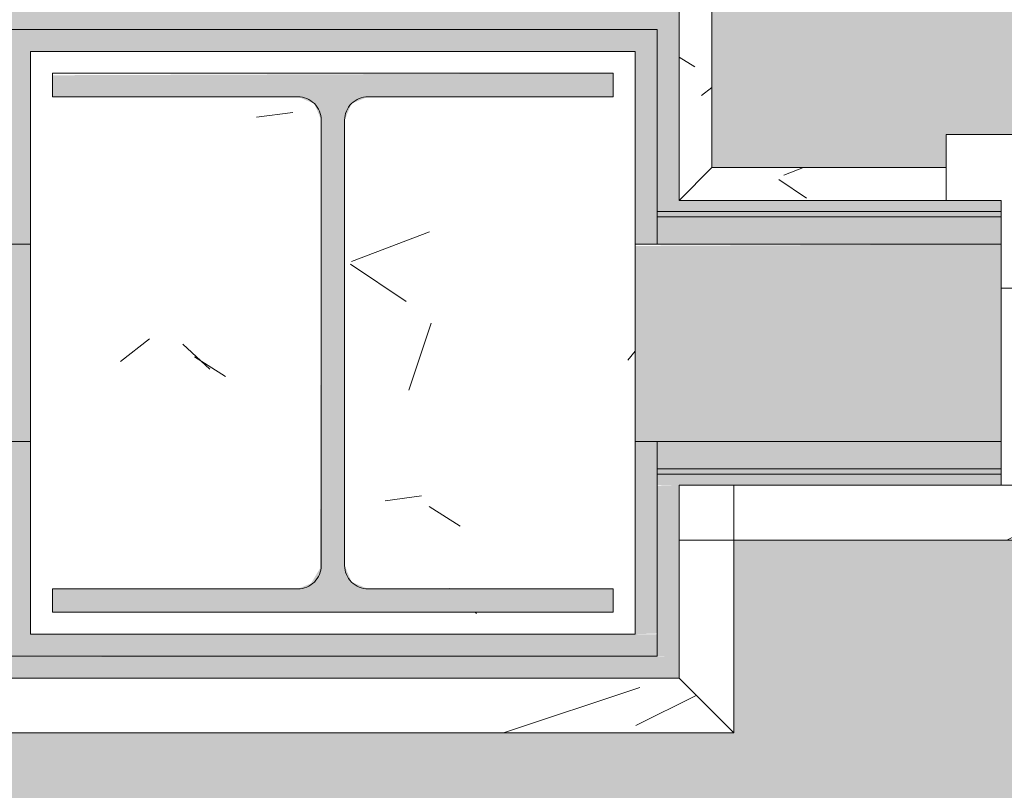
# Model space of a CAD drawing. Header units: millimetres. Extents: x 5980700 to 6194397, y -12939 to 2351883.
# Tile 273 of 587: x 6083956 to 6084405, y -2040 to -1688. Entities that reach past the tile are written whole.
import ezdxf

# ---------------------------------------------------------------- set-up
doc = ezdxf.new("R2010")
doc.units = ezdxf.units.MM
for name, color, linetype, lineweight in [('A-FLOR-PATT', 8, 'Continuous', 18), ('A-GLAZ', 151, 'Continuous', 9), ('A-GLAZ-SILL', 1, 'Continuous', 9), ('A-WALL', 113, 'Continuous', 18), ('A-WALL-PATT', 111, 'Continuous', 25), ('S-COLS', 52, 'Continuous', 9)]:
    doc.layers.add(name, color=color, linetype=linetype, lineweight=lineweight)
pattern_1 = [(49.99999999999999, (0, 0), (182.184668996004, -15.93908553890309), [19.05, -209.55]), (355, (0, 0), (-35.24242749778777, 191.0566080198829), [15.24, -167.64]), (100.451, (15.182, -1.328), (146.9425016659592, 175.1166878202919), [16.19, -178.09]), (46.184, (0, 50.8), (271.0788941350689, -42.04327417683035), [28.575, -314.325]), (96.636, (22.59, 47.297), (237.4025071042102, 247.4272132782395), [24.285, -267.135]), (351.184, (0, 50.8), (237.404605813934, 247.4251178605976), [22.86, -251.46]), (21, (25.4, 38.1), (151.6148798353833, -102.2655185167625), [19.05, -209.55]), (326, (25.4, 38.1), (61.80235996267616, 184.1877424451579), [15.24, -167.64]), (71.45100000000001, (38.035, 29.578), (213.4170626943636, 81.92136778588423), [16.19, -178.09]), (37.50000000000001, (0, 0), (3.08832282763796, 84.55507579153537), [8.382, -157.226, 8.382, -161.798, -168.275]), (37.50000000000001, (0, 0), (3.08832282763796, 84.55507579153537), [-335.788, 8.382, -159.893]), (7.499999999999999, (0, 0), (66.81943811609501, 100.1807470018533), [8.382, -88.646, 8.382, -153.416, -64.135]), (7.499999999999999, (0, 0), (66.81943811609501, 100.1807470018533), [-258.826, 8.382, -55.753]), (327.5, (-56.642, 0), (135.5904877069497, -5.7289126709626), [8.382, -55.118, 8.382, -189.738, -262.89]), (327.5, (-56.642, 0), (135.5904877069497, -5.7289126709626), [-261.62, 8.382, -254.508]), (317.5, (-82.042, 0), (148.1288864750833, 25.42676126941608), [8.382, -74.168, 8.382, -123.19, -186.69]), (317.5, (-82.042, 0), (148.1288864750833, 25.42676126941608), [-214.122, 8.382, -178.308])]
pattern_2 = [(216.87, (166.6, 416.5), (1249.498511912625, 833.0022321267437), [208.25, -1874.25]), (206.565, (416.5, 291.55), (-416.4997849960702, -416.4999353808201), [465.661, -465.661]), (198.435, (416.5, 83.3), (-832.9995359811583, -416.5008561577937), [263.4179999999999, -1053.671])]

# ---------------------------------------------------------------- blocks, each defined once
blk = doc.blocks.new('FX-HRT-JANELA_CORRER-4FLS - 220x_120cm-2FLS-ALU-3_0cmFolha 3-V162-PLANTA DE CAIMENTO DE PISOS - 1 PAV_')
at = {"layer": 'A-GLAZ', "color": 130}
for p, q in [((-1080.000000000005, 24.99999999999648), (-1100.000000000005, 24.99999999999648)), ((-1100.000000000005, 24.99999999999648), (-1100.000000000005, -65.00000000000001)), ((-1100.000000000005, -65.00000000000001), (-1080.000000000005, -65.00000000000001))]:
    blk.add_line(p, q, dxfattribs=at)
blk = doc.blocks.new('FP_165-PLANTA DE CAIMENTO DE PISOS - 1 PAV_')
at = {"layer": 'A-GLAZ-SILL', "color": 90, "lineweight": 5}
blk.add_line((1124.999999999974, 94.99999999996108), (-1125.000000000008, 94.99999999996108), dxfattribs=at)
blk = doc.blocks.new('CC_PEITORIL - PEITORIL-V164-PLANTA DE CAIMENTO DE PISOS - 1 PAV_')
at = {"layer": 'A-GLAZ-SILL', "lineweight": 5}
h = blk.add_hatch(dxfattribs=at)
h.set_pattern_fill('FP_173', color=256, style=0, pattern_type=2)
h.set_pattern_definition([(0, (6761.115, 1835.841), (406.4, 101.6), [33.528, -271.272, 33.528, -271.272, -1625.6]), (0, (6761.115, 1835.841), (406.4, 101.6), [-609.6, 33.528, -576.072, 33.528, -271.272, -711.2]), (0, (6761.115, 1835.841), (406.4, 101.6), [-1524, 33.528, -169.672, 33.528, -474.472]), (120, (6913.515, 1886.641), (-291.1881810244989, 301.1527240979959), [33.52799999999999, -271.2719999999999, 33.52799999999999, -271.2719999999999, -1625.6]), (120, (6913.515, 1886.641), (-291.1881810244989, 301.1527240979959), [-609.5999999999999, 33.52799999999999, -576.0719999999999, 33.52799999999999, -271.2719999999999, -711.1999999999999]), (120, (6913.515, 1886.641), (-291.1881810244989, 301.1527240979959), [-1524, 33.52799999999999, -169.672, 33.52799999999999, -474.4719999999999]), (240, (6964.315, 2089.841), (-115.2118189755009, -402.7527240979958), [33.528, -271.272, 33.528, -271.272, -1625.6]), (240, (6964.315, 2089.841), (-115.2118189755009, -402.7527240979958), [-609.6, 33.528, -576.072, 33.528, -271.272, -711.2]), (240, (6964.315, 2089.841), (-115.2118189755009, -402.7527240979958), [-1524, 33.528, -169.672, 33.528, -474.472])])
h.paths.add_polyline_path([(1099.999999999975, 24.99999999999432), (1099.999999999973, 64.99999999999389), (1124.999999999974, 64.99999999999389), (1124.999999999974, 88.49166477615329), (-1125.000000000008, 88.49166477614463), (-1125.000000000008, 64.99999999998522), (-1100.000000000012, 64.99999999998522), (-1100.00000000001, 24.99999999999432), (1079.99999999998, 25.00000000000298)])
h = blk.add_hatch(dxfattribs=at)
h.set_pattern_fill('FP_174', color=256, style=0, pattern_type=2)
h.set_pattern_definition([(216.87, (7396.115, 3423.341), (4762.494328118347, 3175.008507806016), [793.75, -7143.75]), (206.565, (8348.615, 2947.091), (-1587.501456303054, -1587.499067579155), [1774.879, -1774.879]), (198.435, (8348.615, 2153.341), (-3174.997452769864, -1587.50290376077), [1004.024, -4016.092])])
h.paths.add_polyline_path([(1099.999999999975, 24.99999999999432), (1099.999999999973, 64.99999999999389), (1124.999999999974, 64.99999999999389), (1124.999999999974, 88.49166477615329), (-1125.000000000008, 88.49166477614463), (-1125.000000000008, 64.99999999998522), (-1100.000000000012, 64.99999999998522), (-1100.00000000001, 24.99999999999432), (1079.99999999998, 25.00000000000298)])
at = {"layer": 'A-GLAZ-SILL', "color": 90, "lineweight": 5}
for p, q in [((-1125.000000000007, 88.49166477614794), (-1125.000000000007, 94.99999999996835)), ((-1125.000000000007, 88.49166477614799), (-1125.000000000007, 65.00000000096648))]:
    blk.add_line(p, q, dxfattribs=at)
at = {"layer": 'A-GLAZ', "color": 90, "lineweight": 5}
blk.add_blockref('FP_165-PLANTA DE CAIMENTO DE PISOS - 1 PAV_', (0, 0), dxfattribs=at)
blk = doc.blocks.new('_ARQPWR_Pilar perfil I - _TP01-4283042-PLANTA DE CAIMENTO DE PISOS - 1 PAV_')
at = {"layer": 'S-COLS', "lineweight": 5}
blk.add_hatch(color=256, dxfattribs=at).paths.add_polyline_path([(107.5018174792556, -122.999999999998), (127.9999999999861, -122.999999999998), (127.9999999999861, -112.2999999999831), (16.05000000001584, -112.2999999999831), (8.483957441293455, -109.1660425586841), (5.34999999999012, -101.5999999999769), (5.34999999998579, 101.6000000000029), (8.483957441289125, 109.1660425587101), (16.04999999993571, 112.3000000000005), (127.9999999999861, 112.3000000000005), (127.9999999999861, 123.0000000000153), (-128.0000000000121, 122.1136975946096), (-128.0000000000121, 112.3000000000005), (-16.05000000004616, 112.3000000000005), (-8.483957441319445, 109.1660425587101), (-5.350000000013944, 101.6000000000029), (-5.898568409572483, -102.9243612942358), (-9.99818252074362, -109.7932551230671), (-16.05000000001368, -112.2999999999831), (-128.0000000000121, -112.3567314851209), (-127.9963650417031, -122.999999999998), (106.4302653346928, -122.999999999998)])
at = {"layer": 'S-COLS', "color": 90, "lineweight": 5}
for p, q in [((127.9999999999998, 123.0000000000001), (-128.0000000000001, 123.0000000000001)), ((-128.0000000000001, 123.0000000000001), (-128.0000000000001, 112.3000000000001)), ((127.9999999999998, 112.3000000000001), (127.9999999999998, 123.0000000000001)), ((-128.0000000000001, 112.3000000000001), (-16.05000000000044, 112.3000000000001)), ((16.04999999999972, 112.3000000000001), (127.9999999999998, 112.3000000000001)), ((-5.350000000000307, 101.6000000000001), (-5.350000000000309, -101.5999999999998)), ((5.349999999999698, -101.6), (5.349999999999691, 101.6)), ((-16.05000000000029, -112.3), (-128.0000000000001, -112.3)), ((-128.0000000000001, -112.3), (-128.0000000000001, -123)), ((127.9999999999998, -112.3), (16.04999999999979, -112.3)), ((127.9999999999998, -123), (127.9999999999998, -112.3)), ((-128.0000000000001, -123), (127.9999999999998, -123))]:
    blk.add_line(p, q, dxfattribs=at)
for centre, radius, start, end in [((-16.05000000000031, 101.6000000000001), 10.70000000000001, 3.307776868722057e-13, 90.00000000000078), ((16.04999999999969, 101.6000000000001), 10.69999999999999, 90.00000000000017, 180.0000000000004), ((-16.05000000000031, -101.6), 10.7, 270, 7.887775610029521e-13), ((16.04999999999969, -101.6), 10.70000000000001, 180.0000000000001, 270.0000000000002)]:
    blk.add_arc(centre, radius, start, end, dxfattribs=at)
blk = doc.blocks.new('FX-PNC-PILAR-TP3 - FX-PNC-PILAR-TP01-4319920-PLANTA DE CAIMENTO DE PISOS - 1 PAV_')
at = {"layer": 'A-WALL-PATT', "lineweight": 5}
h = blk.add_hatch(dxfattribs=at)
h.set_pattern_fill('FP_108', color=135, style=0, pattern_type=2)
h.set_pattern_definition([(49.99999999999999, (2e-05, -3e-05), (364.3679291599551, -31.87829433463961), [38.1, -419.1]), (355, (2e-05, -3e-05), (-70.48585119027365, 382.1133031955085), [30.48, -335.28]), (100.451, (30.364, -2.657), (293.8850033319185, 350.2333756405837), [32.38, -356.18]), (46.184, (2e-05, 101.6), (542.1584806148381, -84.08582678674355), [57.15, -628.65]), (96.636, (45.18, 94.59299999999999), (474.8048986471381, 494.8554198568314), [48.57, -534.27]), (351.184, (2e-05, 101.6), (474.8101998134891, 494.8500824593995), [45.72, -502.92]), (21, (50.8, 76.2), (303.2284677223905, -204.530461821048), [38.1, -419.1]), (326, (50.8, 76.2), (123.6038908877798, 368.3760440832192), [30.48, -335.28]), (71.45100000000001, (76.069, 59.15600000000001), (426.8341253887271, 163.8427355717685), [32.38, -356.18]), (37.50000000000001, (2e-05, -3e-05), (6.176645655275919, 169.1101515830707), [16.764, -314.452, 16.764, -323.596, -336.55]), (37.50000000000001, (2e-05, -3e-05), (6.176645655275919, 169.1101515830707), [-671.576, 16.764, -319.786]), (7.499999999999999, (2e-05, -3e-05), (133.63887623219, 200.3614940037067), [16.764, -177.292, 16.764, -306.832, -128.27]), (7.499999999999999, (2e-05, -3e-05), (133.63887623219, 200.3614940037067), [-517.6519999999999, 16.764, -111.506]), (327.5, (-113.284, -3e-05), (271.1818188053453, -11.45836264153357), [16.764, -110.236, 16.764, -379.476, -525.78]), (327.5, (-113.284, -3e-05), (271.1818188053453, -11.45836264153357), [-523.24, 16.764, -509.016]), (317.5, (-164.084, -3e-05), (296.2585102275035, 50.85284694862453), [16.764, -148.336, 16.764, -246.38, -373.38]), (317.5, (-164.084, -3e-05), (296.2585102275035, 50.85284694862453), [-428.244, 16.764, -356.616])])
h.paths.add_polyline_path([(-8028.116646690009, -1968.841821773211), (-8028.116646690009, -1702.841821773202), (-8304.11664669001, -1702.841821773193), (-8304.11664669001, -1968.841821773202), (-8038.116646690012, -1968.841821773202)])
h.paths.add_polyline_path([(-8163.614829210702, -1958.841821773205), (-8294.11664669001, -1958.841821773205), (-8294.1130117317, -1948.141821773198), (-8182.16044142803, -1948.139251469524), (-8174.600604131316, -1945.0078643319), (-8171.46664669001, -1937.440818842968), (-8172.115710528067, -1732.674843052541), (-8174.600604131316, -1726.675779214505), (-8182.166646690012, -1723.543231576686), (-8294.11664669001, -1723.534300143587), (-8294.113011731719, -1712.841821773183), (-8038.11664669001, -1712.8418217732), (-8038.116646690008, -1723.541821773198), (-8150.066646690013, -1723.541821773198), (-8157.632689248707, -1726.675779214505), (-8160.766646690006, -1734.241821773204), (-8160.11758285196, -1939.008800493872), (-8157.63268924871, -1945.0078643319), (-8150.066646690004, -1948.141821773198), (-8038.116646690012, -1948.141821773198), (-8038.116646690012, -1958.841821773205), (-8160.766646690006, -1958.841821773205)])
at = {"layer": 'A-WALL', "color": 250, "lineweight": 5}
for p, q in [((-8159.798216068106, -1702.841821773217), (-8304.116646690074, -1702.841821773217)), ((-8304.116646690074, -1702.841821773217), (-8304.116646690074, -1770.841032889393)), ((-8028.116646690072, -1702.841821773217), (-8159.798216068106, -1702.841821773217)), ((-8028.116646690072, -1770.841032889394), (-8028.116646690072, -1702.841821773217)), ((-8028.116646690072, -1790.841032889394), (-8028.116646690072, -1770.841032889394)), ((-8304.116646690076, -1900.841032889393), (-8304.116646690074, -1968.841821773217)), ((-8028.116646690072, -1968.841821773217), (-8028.116646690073, -1900.841032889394)), ((-8304.116646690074, -1968.841821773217), (-8172.783904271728, -1968.841821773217)), ((-8172.783904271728, -1968.841821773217), (-8028.116646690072, -1968.841821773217))]:
    blk.add_line(p, q, dxfattribs=at)
at = {"layer": 'A-WALL', "color": 130, "lineweight": 9}
for p, q in [((-8304.116646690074, -1770.841032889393), (-8304.116646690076, -1900.841032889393)), ((-8028.116646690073, -1900.841032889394), (-8028.116646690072, -1790.841032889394))]:
    blk.add_line(p, q, dxfattribs=at)
blk = doc.blocks.new('BE-PMSa-MOD-ARQ-CONEXAODOFUTURO-EX-000-R_rvt-2-PLANTA DE CAIMENTO DE PISOS - 1 PAV_')
at = {"layer": 'A-FLOR-PATT', "lineweight": 5}
h = blk.add_hatch(dxfattribs=at)
h.set_pattern_fill('FP_100', color=133, style=0, pattern_type=2)
h.set_pattern_definition(pattern_1)
h.paths.add_polyline_path([(-1916.114845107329, -8177.825683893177), (-1683.614845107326, -8177.825683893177), (-1683.614845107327, -1915.841005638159), (-3033.614845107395, -1915.841005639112), (-3033.614845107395, -1900.841005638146), (-3933.614845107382, -1900.841005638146), (-3933.614845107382, -2050.841005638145), (-1818.614845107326, -2050.841005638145), (-1818.614845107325, -8042.852683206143), (-4146.617820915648, -8042.852683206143), (-4146.617820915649, -4063.841794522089), (-3970.61666258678, -4063.841794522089), (-3970.61666258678, -3457.84179452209), (-4146.617820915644, -3457.84179452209), (-4146.617820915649, -2138.841794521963), (-3970.61666258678, -2138.841794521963), (-3970.61666258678, -2050.841005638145), (-3963.614845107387, -2050.841005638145), (-3963.614845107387, -1900.841005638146), (-3973.614845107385, -1900.841005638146), (-3973.614845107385, -1915.841005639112), (-4105.616662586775, -1915.841005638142), (-4105.616662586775, -2003.84179452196), (-4281.617820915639, -2003.84179452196), (-4281.617820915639, -3592.841794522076), (-4105.61666258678, -3592.841794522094), (-4105.61666258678, -3928.841794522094), (-4281.617820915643, -3928.841794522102), (-4281.615120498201, -8177.82568389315), (-1916.459753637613, -8177.825683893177)])
h.paths.add_polyline_path([(8258.385255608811, -8167.825683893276), (15620.8643440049, -8167.825683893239), (15620.86434400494, -1925.841005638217), (12311.88333741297, -1925.841005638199), (12311.88333741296, -2018.841794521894), (11955.88333741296, -2018.841794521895), (11955.88333741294, -1925.841005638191), (9541.385154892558, -1925.841005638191), (9541.385154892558, -1915.841005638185), (9491.385154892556, -1915.841005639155), (9491.385154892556, -1900.841005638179), (8591.38515489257, -1900.841005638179), (8591.38515489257, -2050.841005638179), (11830.88333741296, -2050.841005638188), (11830.88333741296, -2143.841794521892), (12436.88333741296, -2143.841794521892), (12436.88333741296, -2050.841005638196), (15495.86434400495, -2050.841005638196), (15495.86434400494, -8042.825683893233), (8383.385255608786, -8042.825683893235), (8383.385255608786, -4063.841794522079), (8559.379702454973, -4063.841794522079), (8559.379702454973, -3457.841794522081), (8383.385255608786, -3457.84179452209), (8383.385255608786, -2138.841794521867), (8559.379702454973, -2138.84179452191), (8559.379702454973, -2050.841005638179), (8561.385154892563, -2050.753085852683), (8561.385154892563, -1900.841005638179), (8551.38515489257, -1900.841005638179), (8551.38515489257, -1915.841005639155), (8501.385154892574, -1915.841005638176), (8501.385154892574, -1925.841005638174), (8434.379702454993, -1925.841005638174), (8434.379702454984, -2013.841794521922), (8258.385255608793, -2013.841794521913), (8258.385255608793, -3582.841794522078), (8434.379702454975, -3582.841794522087), (8434.379702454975, -3938.841794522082), (8258.385255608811, -3938.841794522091), (8258.385255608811, -8156.700611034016)])
h.paths.add_polyline_path([(19984.7546155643, -8167.825683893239), (20089.38682609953, -8167.825683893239), (20089.38682609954, -5194.841794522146), (19913.3833374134, -5194.841794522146), (19913.3833374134, -4838.841794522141), (20089.38682609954, -4838.841794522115), (20089.38682609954, -2013.84179452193), (19913.3833374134, -2013.841794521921), (19913.3833374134, -1657.841794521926), (20089.38682609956, -1657.841794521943), (20089.38682609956, 1166.158205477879), (19913.38333741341, 1166.158205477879), (19913.38333741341, 1522.158205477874), (20089.38682609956, 1522.158205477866), (20089.38682609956, 4296.158205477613), (19913.38333741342, 4296.15820547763), (19913.3833374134, 4461.658994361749), (15971.88333741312, 4461.658994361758), (15971.88333741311, 4296.15820547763), (15800.86434400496, 4296.15820547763), (15800.86434400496, -605.8410056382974), (15790.86434400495, -605.8410056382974), (15790.86434400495, -655.841005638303), (15775.86434400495, -655.841005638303), (15775.86434400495, -1555.841005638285), (16091.88333741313, -1555.841005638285), (16091.88333741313, -1527.841794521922), (15925.86434400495, -1527.841794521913), (15925.86434400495, 4171.158205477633), (16096.88333741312, 4171.158205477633), (16097.48518693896, 4336.658994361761), (19788.38333741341, 4336.658994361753), (19788.38333741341, 4171.158205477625), (19964.38682609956, 4171.158205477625), (19964.38682609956, 1647.158205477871), (19788.38333741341, 1647.158205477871), (19788.38333741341, 1041.158205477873), (19964.38682609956, 1041.158205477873), (19964.38682609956, -1532.84179452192), (19788.38333741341, -1532.84179452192), (19788.38333741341, -2138.841794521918), (19964.38682609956, -2138.841794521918), (19964.38682609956, -4713.841794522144), (19788.3833374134, -4713.841794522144), (19788.3833374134, -5319.841794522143), (19964.38682609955, -5319.841794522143), (19964.38682609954, -8042.82568389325), (15925.86434400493, -8042.825683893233), (15925.86434400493, -2143.841794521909), (16091.88333741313, -2143.841794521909), (16091.88333741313, -1585.841005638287), (15775.86434400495, -1585.841005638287), (15775.86434400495, -1595.841005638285), (15790.86434400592, -1595.841005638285), (15790.86434400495, -1652.84179452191), (15966.88333741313, -1653.220801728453), (15966.88333741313, -2018.84179452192), (15800.86434400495, -2018.841794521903), (15800.86434400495, -8167.825683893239), (19925.14432074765, -8167.825683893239)])
h.paths.add_polyline_path([(-5690.728343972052, -8167.825683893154), (-4451.617820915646, -8167.825683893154), (-4451.617820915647, -1925.841005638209), (-4506.114845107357, -1925.84100563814), (-4506.114845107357, -1915.841005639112), (-4536.11484510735, -1915.841005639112), (-4536.11484510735, -1900.841005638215), (-4546.114845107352, -1900.841005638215), (-4546.114845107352, -2740.841005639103), (-4536.114845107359, -2740.841005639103), (-4536.114845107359, -2751.8410056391), (-4516.109778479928, -2751.8410056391), (-4516.109778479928, -2640.8410056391), (-4497.109778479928, -2640.8410056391), (-4497.109778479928, -2770.841005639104), (-4536.114845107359, -2770.841005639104), (-4536.114845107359, -2780.841005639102), (-4546.114845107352, -2780.841005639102), (-4546.114845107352, -2820.841005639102), (-4576.114845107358, -2820.841005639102), (-4576.617820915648, -8042.852683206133), (-11628.61484510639, -8042.852683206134), (-11628.6148451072, -2138.841794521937), (-11585.61666258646, -2138.841794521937), (-11585.61666258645, -2050.841005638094), (-8474.116662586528, -2050.841005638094), (-8474.116662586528, -2138.841794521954), (-7858.116662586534, -2138.841794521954), (-7858.116662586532, -2050.841005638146), (-4576.617820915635, -2050.841005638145), (-4576.617820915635, -1900.841005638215), (-5476.114845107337, -1900.841005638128), (-5476.114845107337, -1915.841005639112), (-5528.614845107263, -1915.841005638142), (-5528.614845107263, -1925.841005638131), (-7983.116662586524, -1925.841005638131), (-7983.116662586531, -2013.841794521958), (-8324.11666258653, -2013.841794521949), (-8324.11666258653, -2003.841794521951), (-8339.116662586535, -2003.84179452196), (-8339.116662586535, -1925.841005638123), (-11720.61666258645, -1925.841005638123), (-11720.61666258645, -2003.841794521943), (-11753.61484510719, -2003.841794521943), (-11753.61034441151, -8167.825683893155), (-5985.163661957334, -8167.825683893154)])
h.paths.add_polyline_path([(-15701.5291554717, -8167.825683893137), (-11933.6148451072, -8167.825683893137), (-11933.6148451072, -2013.841794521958), (-12076.61666258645, -2013.841794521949), (-12076.61666258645, -1657.841794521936), (-11923.61484510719, -1657.841794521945), (-11923.61484510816, -1515.8410056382), (-11908.61484510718, -1515.8410056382), (-11908.61484510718, -1505.841005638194), (-12058.61484510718, -1505.841005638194), (-12058.61484510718, -1532.841794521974), (-12201.61666258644, -1532.841794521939), (-12201.61666258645, -2138.841794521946), (-12058.61484510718, -2138.841794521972), (-12058.61484510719, -8042.851795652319), (-16321.61588608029, -8042.826571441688), (-16321.61588608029, -5319.841794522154), (-16145.61666258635, -5319.841794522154), (-16145.61666258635, -4713.841794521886), (-16321.61588608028, -4713.681888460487), (-16321.61588608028, -2138.84179452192), (-16145.61666258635, -2138.841794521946), (-16145.61666258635, -1532.841794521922), (-16321.61588608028, -1532.841794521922), (-16321.61588608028, 1041.158205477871), (-16145.61666258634, 1041.158205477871), (-16145.61666258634, 1647.158205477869), (-16321.61588608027, 1647.158205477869), (-16321.61588608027, 4171.158205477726), (-16145.61666258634, 4171.158205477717), (-16145.61666258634, 4336.658994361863), (-12201.61666258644, 4336.658994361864), (-12201.61666258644, 4171.158205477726), (-12058.61484510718, 4171.158205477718), (-12058.61484510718, -1475.841005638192), (-11908.61484510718, -1475.841005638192), (-11908.61484510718, -575.8410056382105), (-11923.61484510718, -575.8410056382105), (-11923.61484510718, -525.8410056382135), (-11933.61484510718, -525.8410056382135), (-11933.61484510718, 4296.158205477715), (-12076.61666258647, 4296.158205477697), (-12076.61666258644, 4461.658994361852), (-16270.61666258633, 4461.658994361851), (-16270.61666258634, 4296.158205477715), (-16446.62225526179, 4296.158205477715), (-16446.61588608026, 1522.158205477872), (-16270.61666258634, 1522.158205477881), (-16270.61666258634, 1166.158205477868), (-16446.62225526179, 1166.158205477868), (-16446.61588608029, -1657.841794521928), (-16270.61666258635, -1657.841794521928), (-16270.61666258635, -2013.841794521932), (-16446.6222552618, -2013.841794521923), (-16446.61588608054, -4838.841794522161), (-16270.61666258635, -4838.841794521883), (-16270.61666258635, -5194.841794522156), (-16446.62225526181, -5194.841794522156), (-16446.61573815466, -8167.825683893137), (-15735.98765560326, -8167.825683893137)])
h.paths.add_polyline_path([(8551.38515489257, -1770.841005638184), (9491.385154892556, -1770.841005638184), (9491.385154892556, -1755.841005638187), (9630.135154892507, -1755.841005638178), (9630.135154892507, -1740.841005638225), (11880.13515489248, -1741.712957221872), (11880.13515489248, -1755.841005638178), (11965.88333741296, -1755.841005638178), (11965.88333741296, -1662.841794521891), (12301.88333741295, -1662.841794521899), (12301.88333741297, -1755.841005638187), (12713.6541483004, -1755.841005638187), (12713.6541483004, -1740.841005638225), (14963.65414830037, -1741.712957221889), (14963.65414830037, -1755.841005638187), (15630.86434400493, -1755.841005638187), (15630.86434400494, -1595.841005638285), (15645.86434400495, -1595.841005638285), (15645.86434400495, -655.841005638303), (15630.86434400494, -655.841005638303), (15630.86434400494, -29.5925127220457), (15087.63515489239, -29.59251272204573), (15087.63515489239, -44.5925127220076), (12837.63515489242, -43.72056113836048), (12837.63515489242, -29.59251272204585), (11880.13515489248, -29.5925127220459), (11880.13515489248, -44.59251272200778), (9630.135154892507, -43.72056113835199), (9630.135154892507, -29.59251272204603), (9408.885154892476, -29.59251272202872), (9408.885154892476, -14.5925127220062), (8468.885154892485, -14.59251272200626), (8468.885154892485, -29.59251272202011), (8008.885154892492, -29.59251272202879), (8008.885154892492, -14.59251272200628), (7068.885154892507, -14.65234280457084), (7068.885154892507, -29.59251272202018), (4511.785154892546, -29.59251272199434), (4511.785154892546, 3549.158994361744), (3951.785154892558, 3549.158994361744), (3951.785154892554, 4471.658994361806), (2159.383337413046, 4471.658994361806), (2159.383337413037, 4306.158205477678), (1813.383337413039, 4306.15820547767), (1813.383337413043, 4471.658994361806), (284.8931309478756, 4471.658994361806), (284.8931309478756, 4486.658994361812), (77.29277039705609, 4486.658994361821), (77.29277039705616, 3238.903506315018), (70.48333741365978, 3238.903506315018), (70.48333741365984, 2137.158205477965), (121.3819838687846, 2137.158205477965), (121.3819838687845, 3231.348105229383), (111.0710947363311, 3241.658994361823), (106.381983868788, 3259.158994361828), (111.0710947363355, 3276.658994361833), (124.1088842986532, 3289.53068128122), (143.3753948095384, 3293.624861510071), (158.8819838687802, 3289.469883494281), (171.692873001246, 3276.658994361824), (176.3819838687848, 3259.158994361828), (171.692873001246, 3241.658994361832), (161.3819838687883, 3231.348105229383), (161.3819838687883, 2137.158205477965), (220.483337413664, 2137.158205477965), (220.4833374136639, 4336.658994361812), (1678.38333741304, 4336.658994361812), (1678.38333741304, 4171.158205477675), (2294.38333741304, 4171.158205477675), (2294.38333741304, 4336.658994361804), (3816.785154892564, 4336.658994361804), (3816.785154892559, 3414.158994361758), (4376.785154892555, 3414.158994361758), (4376.785154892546, -164.5925127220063), (15495.86434400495, -164.5925127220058), (15495.86434400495, -1620.841005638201), (12436.88333741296, -1620.841005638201), (12436.88333741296, -1527.841794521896), (11830.88333741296, -1527.841794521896), (11830.88333741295, -1620.841005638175), (8559.379702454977, -1620.841005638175), (8559.379702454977, -1532.841794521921), (7943.379702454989, -1532.841794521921), (7943.379702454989, -1620.841005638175), (2289.383337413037, -1620.841005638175), (2289.383337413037, -1527.841794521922), (2261.385126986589, -1527.841794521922), (2261.385126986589, -1770.841005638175), (3121.385126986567, -1770.841005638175), (3121.385126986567, -1755.8410056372), (4481.585154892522, -1755.841005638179), (4481.585154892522, -1770.841005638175), (5321.585154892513, -1770.841005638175), (5321.585154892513, -1755.841005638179), (7021.385154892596, -1755.841005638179), (7021.385154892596, -1770.841005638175), (7961.385154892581, -1770.841005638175), (7961.385154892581, -1755.841005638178), (8078.379702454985, -1755.841005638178), (8078.379702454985, -1667.841794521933), (8424.379702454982, -1667.841794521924), (8424.379702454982, -1755.841005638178), (8551.38515489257, -1755.841005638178)])
h.paths.add_polyline_path([(2231.385126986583, -1770.841005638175), (2231.385126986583, -1527.841794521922), (1766.385126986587, -1527.841794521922), (1766.385126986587, -1770.841005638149), (1776.385126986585, -1770.841005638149), (1776.385126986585, -1755.8410056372), (1818.383337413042, -1755.841005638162), (1818.383337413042, -1662.841794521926), (2154.383337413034, -1662.841794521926), (2154.383337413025, -1755.84100563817), (2221.385126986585, -1755.841005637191), (2221.385126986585, -1770.841005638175)])
h.paths.add_polyline_path([(-3963.614845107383, -1770.84100563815), (-3033.614845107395, -1770.84100563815), (-3033.614845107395, -1755.841005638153), (-1418.814900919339, -1755.841005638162), (-1418.814900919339, -1770.841005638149), (-578.8149009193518, -1770.841005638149), (-578.8149009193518, -1755.841005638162), (876.3851269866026, -1755.841005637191), (876.3851269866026, -1770.841005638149), (1736.38512698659, -1770.841005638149), (1736.38512698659, -1527.841794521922), (1683.383337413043, -1527.841794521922), (1683.383337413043, -1620.841005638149), (-3970.616662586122, -1620.84100563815), (-3970.61666258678, -1532.841794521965), (-4586.616662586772, -1532.841794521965), (-4586.616662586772, -1620.841005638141), (-7858.116662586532, -1620.841005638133), (-7858.116662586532, -1532.841794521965), (-8474.116662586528, -1532.841794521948), (-8474.116662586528, -1620.841005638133), (-11585.61666258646, -1620.841005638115), (-11585.61666258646, -1532.841794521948), (-11628.61484510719, -1532.841794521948), (-11628.61484510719, -164.6103600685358), (220.4833374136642, -164.6103600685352), (220.4833374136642, -29.61036006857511), (-2321.114845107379, -29.61036006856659), (-2321.114845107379, -14.61036006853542), (-3061.114845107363, -14.61036006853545), (-3061.114845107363, -29.61036006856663), (-3320.616662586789, -29.61036006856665), (-3320.616662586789, -14.61036006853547), (-4060.616662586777, -14.61036006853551), (-4060.616662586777, -29.61036006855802), (-4536.114845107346, -29.61036006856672), (-4536.114845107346, -14.61036006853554), (-5476.114845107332, -14.61036006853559), (-5476.114845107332, -29.6103600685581), (-5636.114845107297, -29.61036006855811), (-5636.114845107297, -44.61036006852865), (-7886.11484510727, -43.73840848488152), (-7886.11484510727, -29.61036006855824), (-8872.364845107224, -29.61036006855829), (-8872.364845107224, -44.6103600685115), (-11122.3648451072, -43.73840848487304), (-11122.3648451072, -29.61036006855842), (-11763.61484510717, -29.61036006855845), (-11763.61484510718, -575.8410056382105), (-11778.61484510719, -575.8410056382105), (-11778.61484510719, -1515.8410056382), (-11763.61484510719, -1515.8410056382), (-11763.61484510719, -1667.841794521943), (-11720.61666258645, -1667.841794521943), (-11720.61666258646, -1755.841005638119), (-11122.36484510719, -1755.841005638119), (-11122.36484510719, -1740.841005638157), (-8872.36484510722, -1741.712957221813), (-8872.36484510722, -1755.841005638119), (-8339.116662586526, -1755.841005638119), (-8339.116662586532, -1667.841794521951), (-7993.116662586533, -1667.841794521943), (-7993.116662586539, -1755.841005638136), (-7886.114845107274, -1755.841005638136), (-7886.114845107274, -1740.841005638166), (-5636.114845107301, -1741.712957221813), (-5636.114845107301, -1755.841005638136), (-5476.114845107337, -1755.841005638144), (-5476.114845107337, -1770.841005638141), (-4536.11484510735, -1770.841005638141), (-4536.11484510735, -1755.841005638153), (-4451.616662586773, -1755.841005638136), (-4451.616662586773, -1667.84179452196), (-4105.616662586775, -1667.84179452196), (-4105.616662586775, -1755.841005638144), (-3973.614845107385, -1755.841005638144), (-3973.614845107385, -1770.84100563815)])
h.paths.add_polyline_path([(-5396.293025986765, 115.3896399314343), (-4576.11484510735, 115.3896399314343), (-4576.11484510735, 431.4034837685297), (-4586.616662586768, 431.4034837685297), (-4586.616662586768, 265.3896399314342), (-11628.61484510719, 265.3896399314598), (-11628.61484510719, 4171.158205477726), (-11585.61666258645, 4171.158205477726), (-11585.61666258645, 4336.658994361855), (-8474.116662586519, 4336.658994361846), (-8474.116662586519, 4171.158205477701), (-7858.116662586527, 4171.158205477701), (-7858.116662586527, 4336.658994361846), (-4586.616662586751, 4336.658994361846), (-4586.616662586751, 4171.158205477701), (-4538.614845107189, 4171.158205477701), (-4538.614845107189, 2287.158205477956), (-4586.616662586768, 2287.158205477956), (-4586.616662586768, 1681.158205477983), (-4538.614845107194, 1681.158205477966), (-4538.614845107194, 995.3896399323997), (-4536.114845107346, 995.3896399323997), (-4536.114845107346, 985.3896399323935), (-4497.109778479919, 985.3896399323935), (-4497.109778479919, 855.3896399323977), (-4516.109778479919, 855.3896399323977), (-4516.109778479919, 966.3896399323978), (-4536.114845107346, 966.3896399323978), (-4536.114845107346, 955.3896399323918), (-4538.614845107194, 955.3896399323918), (-4538.614845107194, 431.4034837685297), (-4546.114845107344, 431.4034837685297), (-4546.114845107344, 115.3896399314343), (-4536.114845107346, 115.3896399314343), (-4536.114845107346, 130.3896399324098), (-4486.114845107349, 130.3896399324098), (-4486.114845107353, 140.3896399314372), (-4461.616662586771, 140.3896399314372), (-4461.616662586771, 306.4034837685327), (-4413.614845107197, 306.4034837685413), (-4413.614845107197, 1806.158205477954), (-4461.616662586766, 1806.158205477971), (-4461.616662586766, 2162.158205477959), (-4413.614845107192, 2162.158205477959), (-4413.614845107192, 4296.158205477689), (-4461.616662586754, 4296.158205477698), (-4461.616662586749, 4461.658994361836), (-7983.116662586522, 4461.658994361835), (-7983.116662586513, 4296.158205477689), (-8349.116662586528, 4296.158205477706), (-8349.116662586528, 4461.658994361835), (-11710.61666258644, 4461.658994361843), (-11710.61666258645, 4296.158205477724), (-11753.61484510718, 4296.158205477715), (-11753.61484510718, 140.3896399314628), (-5526.11484510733, 140.3896399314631), (-5526.11484510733, 130.3896399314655), (-5476.114845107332, 130.3896399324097), (-5476.114845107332, 115.3896399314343), (-5466.11484510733, 115.3896399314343)])
h.paths.add_polyline_path([(8478.885154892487, 115.4074872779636), (8478.885154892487, 431.4034837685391), (8378.385255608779, 431.4034837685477), (8378.385255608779, 1037.158205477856), (8561.383337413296, 1037.158205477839), (8561.383337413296, 1651.158205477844), (8378.385255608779, 1651.158205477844), (8378.385255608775, 4171.158205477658), (8559.383337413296, 4171.158205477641), (8559.383337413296, 4336.658994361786), (11825.88333741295, 4336.658994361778), (11825.88333741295, 4171.158205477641), (12441.88333741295, 4171.158205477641), (12441.88333741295, 4336.658994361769), (15495.86434400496, 4336.65899436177), (15495.86434400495, 265.4074872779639), (8559.379702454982, 265.4074872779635), (8559.379702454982, 431.4034837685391), (8508.885154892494, 431.4034837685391), (8508.885154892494, 115.4074872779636), (9408.885154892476, 115.4074872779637), (9408.885154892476, 130.4074872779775), (9438.885154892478, 130.4074872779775), (9438.885154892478, 140.4074872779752), (15620.86434400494, 140.4074872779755), (15620.86434400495, 4461.658994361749), (12316.88333741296, 4461.658994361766), (12316.88333741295, 4296.158205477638), (11950.88333741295, 4296.158205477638), (11950.88333741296, 4461.658994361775), (8434.383337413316, 4461.658994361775), (8434.383337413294, 4296.158205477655), (8253.385255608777, 4296.158205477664), (8253.385255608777, 1526.158205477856), (8436.383337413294, 1526.158205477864), (8436.383337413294, 1162.158205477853), (8253.385255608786, 1162.158205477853), (8253.385255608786, 306.4034837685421), (8434.379702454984, 306.4034837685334), (8434.379702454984, 140.4074872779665), (8438.885154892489, 140.4074872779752), (8438.885154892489, 130.4074872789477), (8468.885154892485, 130.4074872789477), (8468.885154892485, 115.4074872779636)])
h.paths.add_polyline_path([(7078.885154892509, 115.4074872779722), (7968.885154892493, 115.4074872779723), (7968.885154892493, 955.4074872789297), (7958.885154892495, 955.4074872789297), (7958.885154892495, 966.4074872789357), (7948.385255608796, 966.4074872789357), (7948.385255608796, 265.4074872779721), (4806.785154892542, 265.4074872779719), (4806.785154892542, 4336.658994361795), (7948.385255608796, 4336.658994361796), (7948.385255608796, 985.4074872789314), (7958.885154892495, 985.4074872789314), (7958.885154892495, 995.4074872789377), (7968.885154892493, 995.4074872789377), (7968.885154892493, 1035.407487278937), (7998.885154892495, 1035.407487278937), (7998.885154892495, 995.4074872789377), (8008.885154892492, 995.4074872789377), (8008.885154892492, 985.4074872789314), (8047.890221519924, 985.4074872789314), (8047.890221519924, 855.4074872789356), (8028.890221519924, 855.4074872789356), (8028.890221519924, 966.4074872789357), (8008.885154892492, 966.4074872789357), (8008.885154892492, 955.4074872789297), (7998.885154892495, 955.4074872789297), (7998.885154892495, 115.4074872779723), (8008.885154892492, 115.4074872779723), (8008.885154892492, 130.4074872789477), (8083.385255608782, 130.4074872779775), (8083.385255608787, 4471.65899436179), (4671.785154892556, 4471.658994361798), (4671.785154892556, 130.4074872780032), (7068.885154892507, 130.4074872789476), (7068.885154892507, 115.4074872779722)])
h.paths.add_polyline_path([(1857.919751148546, 1037.158205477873), (2296.383337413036, 1037.158205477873), (2296.383337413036, 1651.158205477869), (1676.383337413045, 1651.158205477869), (1676.383337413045, 1037.158205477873), (1826.383337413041, 1037.158205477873)])
h.paths.add_polyline_path([(2161.383337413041, 1172.158205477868), (1811.383337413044, 1172.158205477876), (1811.383337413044, 1516.158205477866), (2161.383337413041, 1516.158205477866), (2161.383337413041, 1177.256799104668)])
h.paths.add_polyline_path([(137.9111174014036, 3278.855100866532), (131.3834321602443, 3276.480338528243), (131.3834321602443, 3259.158994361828), (137.9112161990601, 3259.158994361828), (137.9112161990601, 3277.667937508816)])
h.paths.add_polyline_path([(141.3819838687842, 3259.158994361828), (161.3819838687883, 3259.158994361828), (158.7024919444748, 3268.550988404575), (155.5241194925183, 3273.003317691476), (148.2594671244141, 3277.615929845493), (141.461635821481, 3278.855091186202), (137.9111174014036, 3278.855100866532), (137.9112161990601, 3259.158994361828), (139.4408410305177, 3259.158994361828)])
h.paths.add_polyline_path([(127.2398482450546, 3259.158994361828), (131.3834321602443, 3259.60654442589), (131.3834321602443, 3276.480338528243), (126.061811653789, 3272.015600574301), (122.0634673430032, 3263.023564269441), (122.1477157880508, 3259.158994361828), (126.061811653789, 3259.158994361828)])
at = {"layer": 'A-WALL', "lineweight": 5}
for color, points in [(50, [(-8046.210887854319, -1692.841794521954), (-8008.116662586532, -1692.841794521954), (-8008.116662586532, -1682.841794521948), (-8314.11666258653, -1682.841794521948), (-8314.11666258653, -1692.841794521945), (-8150.066662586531, -1692.841794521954)]), (50, [(-8008.116662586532, -1770.841005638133), (-8008.116662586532, -1692.841794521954), (-8018.116662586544, -1692.841794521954), (-8018.116662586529, -1770.841005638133)]), (9, [(-8308.949336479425, -1978.841794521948), (-8304.116662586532, -1978.841794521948), (-8304.116662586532, -1880.841005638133), (-8314.11666258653, -1880.841005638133), (-8314.116662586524, -1978.841794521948)]), (9, [(-8028.116662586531, -1968.841794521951), (-8018.116662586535, -1968.479475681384), (-8018.116662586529, -1880.841005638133), (-8028.116662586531, -1880.841005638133), (-8028.116662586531, -1958.841794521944)]), (9, [(-8304.116662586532, -1978.841794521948), (-8018.11666258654, -1978.841794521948), (-8018.116662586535, -1968.841794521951), (-8304.116662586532, -1968.841794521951)])]:
    blk.add_hatch(color=color, dxfattribs=at).paths.add_polyline_path(points)
at = {"layer": 'A-WALL'}
for color, points in [(253, [(-8304.116662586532, -1790.841005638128), (-8304.116662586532, -1692.841794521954), (-8314.11666258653, -1692.841794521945), (-8314.11666258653, -1790.841005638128)]), (253, [(-8182.163027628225, -1702.841794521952), (-8018.11666258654, -1702.841794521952), (-8018.116662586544, -1692.841794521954), (-8304.116662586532, -1692.841794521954), (-8304.116662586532, -1702.841794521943), (-8289.735042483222, -1702.841794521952)]), (253, [(-8018.116662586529, -1790.841005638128), (-8018.11666258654, -1702.841794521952), (-8028.116662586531, -1702.841794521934), (-8028.116662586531, -1790.841005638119)]), (10, [(-8016.646091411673, -1978.841794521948), (-8008.116662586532, -1978.841794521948), (-8008.116662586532, -1900.841005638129), (-8018.116662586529, -1901.181137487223), (-8018.11666258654, -1978.841794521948)]), (10, [(-8028.116662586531, -1988.841794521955), (-8008.116662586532, -1988.841794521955), (-8008.116662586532, -1978.841794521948), (-8314.116662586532, -1979.204113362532), (-8314.116662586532, -1988.841794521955), (-8046.210887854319, -1988.841794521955)])]:
    blk.add_hatch(color=color, dxfattribs=at).paths.add_polyline_path(points)
h = blk.add_hatch(color=10, dxfattribs=at)
h.paths.add_polyline_path([(-4427.351965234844, -1775.84100563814), (-4426.616662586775, -1775.84100563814), (-4426.616662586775, -1770.841005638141), (-4506.114845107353, -1770.841005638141), (-4506.114845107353, -1775.84100563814), (-4431.616662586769, -1775.84100563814)])
h.paths.add_polyline_path([(-5506.114845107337, -1775.841005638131), (-5506.114845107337, -1770.841005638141), (-5661.114845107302, -1770.841005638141), (-5661.114845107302, -1775.841005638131), (-5526.114845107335, -1775.841005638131)])
h.paths.add_polyline_path([(-8013.11666258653, -1775.841005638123), (-7861.114845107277, -1775.841005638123), (-7861.114845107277, -1770.841005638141), (-8018.116662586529, -1770.841005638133), (-8018.116662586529, -1775.841005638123), (-8014.544088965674, -1775.841005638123)])
at = {"layer": 'A-WALL', "lineweight": 5}
h = blk.add_hatch(color=9, dxfattribs=at)
h.paths.add_polyline_path([(-4436.616662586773, -1778.341005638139), (-4426.616662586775, -1778.341005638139), (-4427.351965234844, -1775.84100563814), (-4506.114845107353, -1775.84100563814), (-4506.114845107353, -1778.341005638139), (-4451.616662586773, -1778.341005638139)])
h.paths.add_polyline_path([(-5661.114845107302, -1778.341005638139), (-5506.114845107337, -1778.341005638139), (-5506.114845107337, -1775.841005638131), (-5661.114845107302, -1775.841005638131)])
h.paths.add_polyline_path([(-8018.116662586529, -1778.341005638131), (-7861.114845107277, -1778.341005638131), (-7861.114845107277, -1775.841005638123), (-8018.116662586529, -1775.841005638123)])
h = blk.add_hatch(color=50, dxfattribs=at)
h.paths.add_polyline_path([(-4436.616662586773, -1790.841005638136), (-4426.616662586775, -1790.841005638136), (-4426.616662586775, -1778.341005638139), (-4506.114845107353, -1778.341005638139), (-4506.114845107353, -1790.841005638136), (-4451.616662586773, -1790.841005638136)])
h.paths.add_polyline_path([(-5506.114845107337, -1790.841005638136), (-5506.114845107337, -1778.341005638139), (-5661.114845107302, -1778.341005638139), (-5661.114845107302, -1790.841005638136), (-5526.114845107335, -1790.841005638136)])
h.paths.add_polyline_path([(-8018.116662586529, -1790.841005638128), (-7861.114845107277, -1790.841005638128), (-7861.114845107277, -1778.341005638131), (-8018.116662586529, -1778.341005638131), (-8018.116662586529, -1780.841005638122)])
h = blk.add_hatch(color=50, dxfattribs=at)
h.paths.add_polyline_path([(-5661.114845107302, -1893.341005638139), (-5506.114845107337, -1893.341005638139), (-5506.114845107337, -1880.841005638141), (-5661.114845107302, -1880.841005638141)])
h.paths.add_polyline_path([(-4419.117820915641, -1893.341005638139), (-4416.616662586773, -1893.341005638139), (-4416.616662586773, -1880.841005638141), (-4506.114845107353, -1880.841005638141), (-4506.114845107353, -1893.341005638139), (-4419.128682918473, -1893.341005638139)])
h.paths.add_polyline_path([(-8018.116662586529, -1893.34100563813), (-7861.114845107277, -1893.34100563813), (-7861.114845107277, -1880.841005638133), (-8018.116662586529, -1880.841005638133), (-8018.116662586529, -1890.841005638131)])
h = blk.add_hatch(color=9, dxfattribs=at)
h.paths.add_polyline_path([(-4421.617820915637, -1895.841005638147), (-4421.617820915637, -1893.341005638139), (-4506.114845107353, -1893.341005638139), (-4506.114845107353, -1895.841005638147), (-4426.617820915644, -1895.841005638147)])
h.paths.add_polyline_path([(-5528.614845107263, -1895.841005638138), (-5506.114845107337, -1895.841005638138), (-5506.114845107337, -1893.341005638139), (-5661.114845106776, -1893.341005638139), (-5661.114845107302, -1895.841005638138)])
h.paths.add_polyline_path([(-8008.116662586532, -1895.84100563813), (-7861.114845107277, -1895.84100563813), (-7861.114845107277, -1893.34100563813), (-8018.116662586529, -1893.34100563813), (-8018.116662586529, -1895.84100563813), (-8013.11666258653, -1895.84100563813)])
h = blk.add_hatch(color=50, dxfattribs=at)
h.paths.add_polyline_path([(-4451.617820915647, -1900.841005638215), (-4421.617820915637, -1900.841005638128), (-4421.617820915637, -1895.841005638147), (-4506.114845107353, -1895.841005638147), (-4506.114845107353, -1900.841005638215), (-4486.114845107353, -1900.841005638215)])
h.paths.add_polyline_path([(-7993.116662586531, -1900.841005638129), (-7861.114845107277, -1900.841005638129), (-7861.114845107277, -1895.84100563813), (-8018.116662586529, -1895.84100563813), (-8018.116662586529, -1900.841005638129), (-8008.116662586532, -1900.841005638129)])
h.paths.add_polyline_path([(-5528.614845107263, -1900.841005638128), (-5506.114845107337, -1900.841005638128), (-5506.114845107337, -1895.841005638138), (-5661.114845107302, -1895.841005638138), (-5661.114845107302, -1900.841005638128)])
at = {"layer": 'A-WALL-PATT', "lineweight": 5}
h = blk.add_hatch(dxfattribs=at)
h.set_pattern_fill('FP_100', color=133, style=0, pattern_type=2)
h.set_pattern_definition(pattern_1)
h.paths.add_polyline_path([(-8008.116662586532, -1770.841005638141), (-7993.116662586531, -1755.841005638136), (-7993.116662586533, -1667.841794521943), (-8008.116662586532, -1682.841794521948), (-8008.116662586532, -1755.841005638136)])
h = blk.add_hatch(dxfattribs=at)
h.set_pattern_fill('FP_100', color=133, style=0, pattern_type=2)
h.set_pattern_definition(pattern_1)
h.paths.add_polyline_path([(-5526.114845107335, -1770.841005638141), (-5526.114845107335, -1755.841005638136), (-5636.114845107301, -1755.841005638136), (-5636.114845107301, -1770.841005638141)])
h.paths.add_polyline_path([(-7886.114845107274, -1770.841005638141), (-7886.114845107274, -1755.841005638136), (-7993.116662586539, -1755.841005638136), (-8008.116662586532, -1770.841005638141)])
h = blk.add_hatch(color=9, dxfattribs=at)
h.paths.add_polyline_path([(-8835.884730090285, -1880.841005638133), (-8304.116662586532, -1880.626688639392), (-8304.116662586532, -1790.841005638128), (-8897.36484510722, -1790.841005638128), (-8897.36484510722, -1880.841005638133)])
h.paths.add_polyline_path([(-11579.43470367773, -1880.841005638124), (-11097.36484510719, -1880.841005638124), (-11097.36484510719, -1790.841005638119), (-11755.61666258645, -1790.841005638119), (-11755.61666258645, -1880.841005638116), (-11628.61484510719, -1880.841005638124)])
h = blk.add_hatch(color=9, dxfattribs=at)
h.paths.add_polyline_path([(-4506.114845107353, -1880.841005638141), (-4416.616662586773, -1880.841005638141), (-4416.616662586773, -1790.841005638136), (-4506.114845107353, -1790.841005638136), (-4506.114845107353, -1844.499619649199)])
h.paths.add_polyline_path([(-5528.614845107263, -1880.841005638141), (-5506.114845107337, -1880.841005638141), (-5506.114845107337, -1790.841005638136), (-5661.114845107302, -1790.841005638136), (-5661.114845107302, -1880.841005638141)])
h.paths.add_polyline_path([(-8018.116662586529, -1880.841005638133), (-7861.114845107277, -1880.841005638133), (-7861.114845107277, -1790.841005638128), (-8028.116662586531, -1791.63717476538), (-8028.116662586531, -1880.841005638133)])
h = blk.add_hatch(dxfattribs=at)
h.set_pattern_fill('FP_129', color=71, style=0, pattern_type=2)
h.set_pattern_definition(pattern_2)
h.paths.add_polyline_path([(-5690.72834397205, -1925.841005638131), (-5528.614845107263, -1925.841005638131), (-5528.614845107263, -1900.841005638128), (-8008.116662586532, -1900.841005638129), (-8008.116662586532, -1925.841005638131), (-6196.114845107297, -1925.841005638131)])
h = blk.add_hatch(dxfattribs=at)
h.set_pattern_fill('FP_129', color=71, style=0, pattern_type=2)
h.set_pattern_definition(pattern_2)
h.paths.add_polyline_path([(-7983.116662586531, -2013.841794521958), (-8008.116662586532, -1988.841794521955), (-8324.11666258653, -1989.541095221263), (-8324.11666258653, -2013.841794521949), (-8008.116662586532, -2013.841794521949)])
at = {"layer": 'A-WALL', "color": 90, "lineweight": 5}
for p, q in [((-7993.116662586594, -1755.841005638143), (-7993.116662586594, -1667.841794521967)), ((-8314.116662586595, -1692.841794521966), (-8304.116662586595, -1692.841794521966)), ((-8018.116662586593, -1692.841794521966), (-8304.116662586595, -1692.841794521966)), ((-8018.116662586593, -1692.841794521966), (-8018.116662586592, -1702.841794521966)), ((-8304.116662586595, -1770.841005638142), (-8304.116662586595, -1702.841794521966)), ((-8304.116662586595, -1702.841794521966), (-8028.116662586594, -1702.841794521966)), ((-8028.116662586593, -1702.841794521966), (-8028.116662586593, -1770.841005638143)), ((-8018.116662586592, -1770.841005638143), (-8018.116662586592, -1702.841794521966)), ((-8008.116662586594, -1770.841005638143), (-7993.116662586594, -1755.841005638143)), ((-7993.116662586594, -1755.841005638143), (-8008.116662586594, -1770.841005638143)), ((-7993.116662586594, -1755.841005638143), (-7886.114845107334, -1755.841005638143)), ((-8018.116662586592, -1775.841005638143), (-8018.116662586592, -1770.841005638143)), ((-8018.116662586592, -1778.341005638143), (-8018.116662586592, -1775.841005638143)), ((-8018.116662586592, -1775.841005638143), (-7861.114845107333, -1775.841005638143)), ((-8018.116662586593, -1790.841005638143), (-8018.116662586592, -1778.341005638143)), ((-8018.116662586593, -1778.341005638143), (-7861.114845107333, -1778.341005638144)), ((-8304.116662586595, -1790.841005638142), (-8314.116662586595, -1790.841005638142)), ((-8304.116662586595, -1790.841005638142), (-8314.116662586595, -1790.841005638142)), ((-8018.116662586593, -1790.841005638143), (-8028.116662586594, -1790.841005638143)), ((-8018.116662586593, -1790.841005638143), (-8028.116662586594, -1790.841005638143)), ((-8018.116662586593, -1790.841005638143), (-7861.114845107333, -1790.841005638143)), ((-8314.116662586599, -1880.841005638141), (-8304.116662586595, -1880.841005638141)), ((-8314.116662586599, -1880.841005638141), (-8304.116662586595, -1880.841005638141)), ((-8028.116662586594, -1880.841005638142), (-8018.116662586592, -1880.841005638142)), ((-8028.116662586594, -1880.841005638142), (-8018.116662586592, -1880.841005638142)), ((-8018.116662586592, -1893.341005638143), (-8018.116662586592, -1880.841005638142)), ((-8018.116662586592, -1880.841005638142), (-7861.114845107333, -1880.841005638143)), ((-8018.116662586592, -1895.841005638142), (-8018.116662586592, -1893.341005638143)), ((-8018.116662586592, -1893.341005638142), (-7861.114845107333, -1893.341005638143)), ((-8018.116662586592, -1900.841005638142), (-8018.116662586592, -1895.841005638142)), ((-8018.116662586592, -1895.841005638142), (-7861.114845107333, -1895.841005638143)), ((-8304.116662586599, -1968.841794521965), (-8304.116662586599, -1900.841005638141)), ((-8028.116662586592, -1900.841005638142), (-8028.116662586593, -1968.841794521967)), ((-8018.116662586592, -1900.841005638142), (-8018.116662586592, -1968.841794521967)), ((-7983.116662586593, -1900.841005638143), (-7983.116662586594, -2013.841794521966)), ((-8008.116662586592, -1925.841005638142), (-5528.614845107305, -1925.84100563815)), ((-8028.116662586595, -1968.841794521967), (-8304.116662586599, -1968.841794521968)), ((-8018.116662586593, -1968.841794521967), (-8018.116662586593, -1978.841794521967)), ((-8304.116662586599, -1978.841794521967), (-8314.116662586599, -1978.841794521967)), ((-8018.116662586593, -1978.841794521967), (-8304.116662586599, -1978.841794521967)), ((-8008.116662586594, -1988.841794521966), (-7983.116662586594, -2013.841794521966)), ((-7983.116662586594, -2013.841794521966), (-8008.116662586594, -1988.841794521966)), ((-7983.116662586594, -2013.841794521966), (-8324.116662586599, -2013.841794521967))]:
    blk.add_line(p, q, dxfattribs=at)
at = {"layer": 'A-WALL', "color": 130, "lineweight": 9}
for p, q in [((-8008.116662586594, -1692.841794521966), (-8008.116662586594, -1682.841794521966)), ((-8008.116662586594, -1702.841794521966), (-8008.116662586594, -1692.841794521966)), ((-8008.116662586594, -1770.841005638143), (-8008.116662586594, -1702.841794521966)), ((-7861.114845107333, -1770.841005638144), (-8008.116662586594, -1770.841005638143)), ((-7861.114845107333, -1810.84100563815), (-7861.114845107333, -1770.841005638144)), ((-8008.116662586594, -1968.841794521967), (-8008.116662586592, -1900.841005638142)), ((-8008.116662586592, -1900.841005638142), (-7861.114845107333, -1900.841005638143)), ((-8008.116662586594, -1978.841794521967), (-8008.116662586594, -1968.841794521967)), ((-8008.116662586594, -1988.841794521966), (-8008.116662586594, -1978.841794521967)), ((-8314.116662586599, -1988.841794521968), (-8304.116662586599, -1988.841794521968)), ((-8304.116662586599, -1988.841794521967), (-8008.116662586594, -1988.841794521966))]:
    blk.add_line(p, q, dxfattribs=at)
at = {"layer": 'A-WALL', "color": 250, "lineweight": 5}
for p, q in [((-8304.116662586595, -1880.841005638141), (-8304.116662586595, -1790.841005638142)), ((-8028.116662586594, -1790.841005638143), (-8028.116662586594, -1880.841005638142))]:
    blk.add_line(p, q, dxfattribs=at)
at = {"layer": 'A-GLAZ', "color": 250, "lineweight": 5}
for name in ['CC_PEITORIL - PEITORIL-V164-PLANTA DE CAIMENTO DE PISOS - 1 PAV_', 'FX-HRT-JANELA_CORRER-4FLS - 220x_120cm-2FLS-ALU-3_0cmFolha 3-V162-PLANTA DE CAIMENTO DE PISOS - 1 PAV_']:
    blk.add_blockref(name, (-6761.114845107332, -1835.841005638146), dxfattribs=at)
at = {"layer": 'A-WALL', "color": 250, "lineweight": 5}
blk.add_blockref('FX-PNC-PILAR-TP3 - FX-PNC-PILAR-TP01-4319920-PLANTA DE CAIMENTO DE PISOS - 1 PAV_', (-1.589655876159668e-05, 2.72512435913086e-05), dxfattribs=at)
at = {"layer": 'S-COLS', "color": 250, "lineweight": 5}
blk.add_blockref('_ARQPWR_Pilar perfil I - _TP01-4283042-PLANTA DE CAIMENTO DE PISOS - 1 PAV_', (-8166.116662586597, -1835.841794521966), dxfattribs=at)

msp = doc.modelspace()

# ---------------------------------------------------------------- block references
at = {"color": 50, "lineweight": 5}
msp.add_blockref('BE-PMSa-MOD-ARQ-CONEXAODOFUTURO-EX-000-R_rvt-2-PLANTA DE CAIMENTO DE PISOS - 1 PAV_', (6092264.959189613, 0), dxfattribs=at)

doc.saveas('drawing.dxf')
